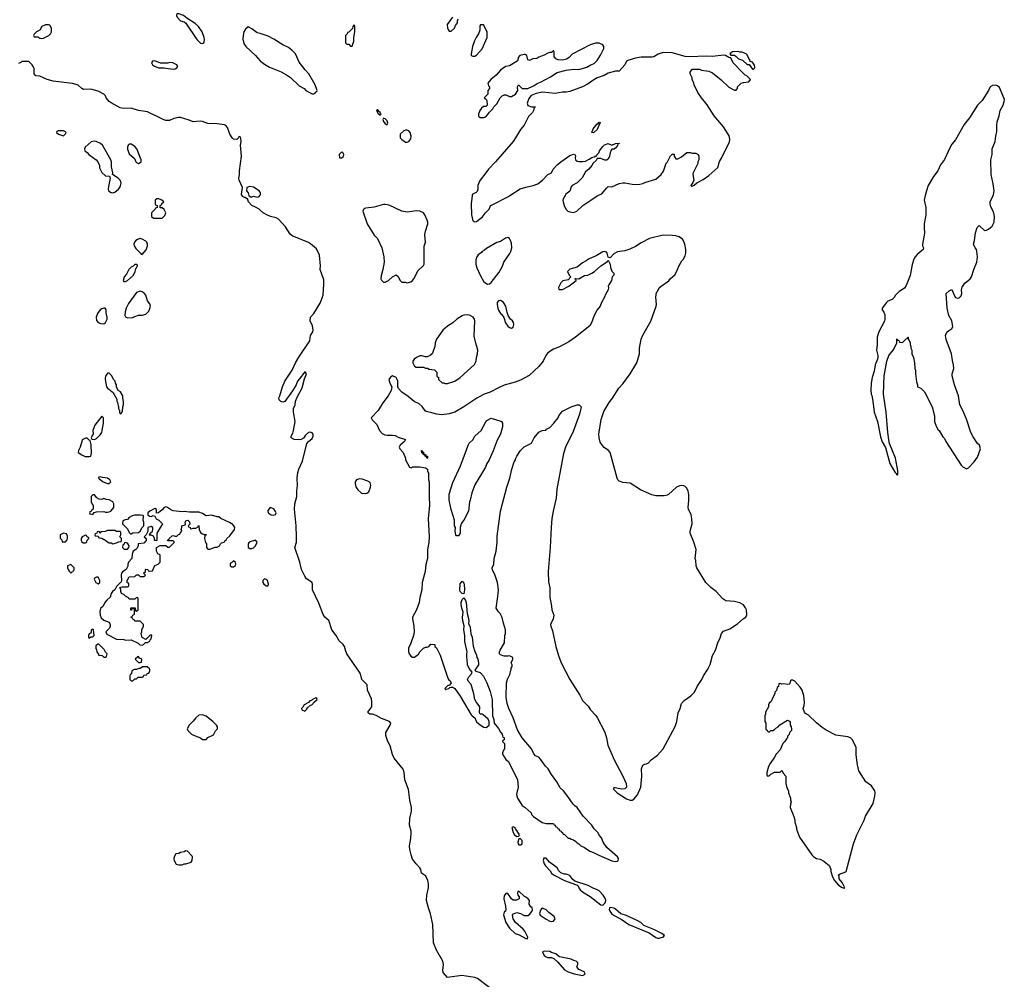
# Model space of a CAD drawing. Header units: inches. Extents: x 2293880 to 2522759, y 823965 to 1006879.
# Tile 319 of 325: x 2477370 to 2488144, y 881430 to 891923. Entities that reach past the tile are written whole.
import ezdxf

# ---------------------------------------------------------------- set-up
doc = ezdxf.new("R2010")
doc.units = ezdxf.units.IN
doc.header["$MEASUREMENT"] = 0
for name, color, linetype in [('C4878', 7, 'Continuous'), ('C4879', 7, 'Continuous'), ('C4888', 7, 'Continuous'), ('C4889', 7, 'Continuous')]:
    doc.layers.add(name, color=color, linetype=linetype)

msp = doc.modelspace()

# ---------------------------------------------------------------- linework, layer by layer
at = {"layer": 'C4878', "color": 5, "elevation": 60}
for points in [[(2478890, 889966), (2478870, 889966), (2478854, 889950), (2478854, 889910), (2478858, 889898), (2478873, 889893), (2478874, 889870), (2478858, 889862), (2478854, 889850), (2478814, 889810), (2478814, 889770), (2478833, 889753), (2478930, 889752), (2478958, 889782), (2478968, 889810), (2478950, 889846), (2478930, 889866), (2478907, 889867), (2478906, 889890), (2478922, 889898), (2478927, 889913), (2478946, 889930), (2478926, 889950), (2478910, 889958)], [(2478690, 889529), (2478660, 889520), (2478642, 889510), (2478625, 889490), (2478618, 889470), (2478622, 889450), (2478640, 889420), (2478694, 889370), (2478698, 889358), (2478710, 889354), (2478754, 889406), (2478769, 889450), (2478769, 889470), (2478762, 889490), (2478750, 889502), (2478710, 889524)], [(2478650, 889246), (2478630, 889246), (2478613, 889227), (2478590, 889218), (2478565, 889190), (2478540, 889140), (2478512, 889110), (2478502, 889070), (2478510, 889062), (2478530, 889062), (2478550, 889072), (2478614, 889130), (2478635, 889170), (2478640, 889200), (2478658, 889230), (2478658, 889238)], [(2478690, 888954), (2478650, 888939), (2478561, 888819), (2478536, 888770), (2478525, 888730), (2478522, 888690), (2478530, 888674), (2478550, 888662), (2478610, 888665), (2478630, 888678), (2478670, 888691), (2478710, 888691), (2478750, 888702), (2478783, 888737), (2478795, 888765), (2478802, 888790), (2478796, 888816), (2478769, 888850), (2478749, 888910), (2478733, 888933), (2478709, 888949)], [(2478290, 888768), (2478270, 888762), (2478252, 888750), (2478223, 888710), (2478207, 888670), (2478210, 888634), (2478230, 888612), (2478260, 888600), (2478290, 888598), (2478310, 888612), (2478329, 888650), (2478329, 888670), (2478316, 888716), (2478318, 888750), (2478307, 888767)], [(2478350, 888058), (2478330, 888058), (2478310, 888026), (2478305, 888005), (2478305, 887990), (2478322, 887910), (2478334, 887890), (2478357, 887877), (2478370, 887862), (2478391, 887851), (2478405, 887825), (2478432, 887772), (2478432, 887750), (2478439, 887739), (2478453, 887687), (2478453, 887673), (2478462, 887650), (2478462, 887630), (2478470, 887614), (2478482, 887618), (2478496, 887644), (2478498, 887690), (2478508, 887712), (2478508, 887748), (2478498, 887790), (2478498, 887810), (2478475, 887855), (2478449, 887869), (2478428, 887908), (2478428, 887930), (2478418, 887950), (2478415, 887970), (2478398, 887990), (2478378, 888030)], [(2478270, 887586), (2478192, 887490), (2478172, 887430), (2478174, 887390), (2478164, 887376), (2478154, 887350), (2478158, 887338), (2478190, 887334), (2478210, 887342), (2478250, 887382), (2478268, 887410), (2478274, 887430), (2478289, 887510), (2478288, 887550), (2478286, 887570)], [(2478110, 887346), (2478090, 887346), (2478054, 887330), (2478052, 887310), (2478031, 887250), (2478013, 887213), (2478012, 887190), (2478050, 887165), (2478087, 887147), (2478130, 887145), (2478149, 887151), (2478157, 887183), (2478154, 887274), (2478142, 887322), (2478130, 887326)], [(2478250, 886926), (2478238, 886922), (2478234, 886910), (2478282, 886870), (2478330, 886851), (2478350, 886852), (2478368, 886870), (2478355, 886890), (2478330, 886909), (2478276, 886916)], [(2478190, 886726), (2478170, 886726), (2478154, 886710), (2478154, 886650), (2478164, 886624), (2478174, 886610), (2478174, 886570), (2478158, 886562), (2478153, 886547), (2478138, 886542), (2478134, 886530), (2478138, 886518), (2478170, 886514), (2478187, 886533), (2478210, 886542), (2478290, 886545), (2478310, 886538), (2478330, 886538), (2478350, 886541), (2478368, 886550), (2478402, 886590), (2478402, 886630), (2478398, 886638), (2478388, 886650), (2478350, 886674), (2478316, 886676), (2478290, 886686), (2478270, 886678), (2478240, 886680), (2478216, 886696)], [(2478970, 886597), (2478950, 886589), (2478930, 886564), (2478890, 886529), (2478868, 886528), (2478867, 886567), (2478850, 886578), (2478794, 886550), (2478774, 886530), (2478774, 886510), (2478790, 886494), (2478810, 886492), (2478830, 886502), (2478850, 886494), (2478865, 886465), (2478892, 886450), (2478932, 886412), (2478872, 886310), (2478872, 886228), (2478847, 886227), (2478846, 886250), (2478835, 886275), (2478810, 886286), (2478790, 886286), (2478786, 886290), (2478798, 886302), (2478798, 886310), (2478822, 886330), (2478829, 886350), (2478828, 886370), (2478810, 886382), (2478774, 886370), (2478772, 886328), (2478754, 886290), (2478734, 886270), (2478754, 886250), (2478754, 886230), (2478730, 886198), (2478668, 886192), (2478666, 886170), (2478655, 886145), (2478642, 886130), (2478611, 886110), (2478602, 886078), (2478598, 886030), (2478562, 885990), (2478552, 885970), (2478552, 885948), (2478534, 885910), (2478495, 885885), (2478485, 885870), (2478479, 885850), (2478485, 885790), (2478482, 885778), (2478430, 885726), (2478411, 885689), (2478385, 885670), (2478371, 885650), (2478362, 885610), (2478323, 885577), (2478302, 885550), (2478282, 885510), (2478256, 885484), (2478247, 885450), (2478251, 885410), (2478263, 885383), (2478290, 885358), (2478350, 885334), (2478362, 885310), (2478362, 885290), (2478352, 885270), (2478312, 885230), (2478325, 885205), (2478431, 885151), (2478510, 885145), (2478530, 885138), (2478590, 885142), (2478665, 885105), (2478686, 885086), (2478710, 885082), (2478726, 885090), (2478747, 885113), (2478770, 885114), (2478793, 885127), (2478798, 885142), (2478810, 885154), (2478818, 885190), (2478810, 885198), (2478794, 885190), (2478750, 885146), (2478710, 885168), (2478698, 885210), (2478708, 885230), (2478708, 885250), (2478726, 885290), (2478726, 885310), (2478690, 885346), (2478630, 885346), (2478622, 885362), (2478607, 885367), (2478602, 885382), (2478586, 885390), (2478602, 885398), (2478607, 885413), (2478622, 885418), (2478626, 885430), (2478626, 885470), (2478622, 885482), (2478610, 885486), (2478598, 885482), (2478593, 885467), (2478586, 885466), (2478586, 885490), (2478590, 885494), (2478633, 885493), (2478638, 885458), (2478650, 885454), (2478666, 885470), (2478666, 885590), (2478662, 885602), (2478650, 885606), (2478630, 885586), (2478570, 885586), (2478560, 885600), (2478530, 885618), (2478510, 885638), (2478486, 885650), (2478478, 885670), (2478476, 885696), (2478467, 885713), (2478490, 885722), (2478550, 885722), (2478566, 885730), (2478566, 885750), (2478562, 885762), (2478547, 885767), (2478546, 885790), (2478570, 885832), (2478630, 885834), (2478650, 885854), (2478670, 885854), (2478690, 885834), (2478730, 885834), (2478746, 885850), (2478726, 885870), (2478746, 885890), (2478746, 885910), (2478750, 885914), (2478772, 885912), (2478778, 885898), (2478790, 885894), (2478822, 885898), (2478850, 885954), (2478886, 885970), (2478906, 885990), (2478906, 886070), (2478883, 886083), (2478866, 886110), (2478866, 886150), (2478908, 886172), (2478950, 886174), (2478970, 886174), (2478990, 886154), (2479010, 886154), (2479066, 886210), (2479050, 886226), (2478990, 886226), (2478987, 886233), (2479002, 886238), (2479006, 886250), (2479040, 886280), (2479050, 886282), (2479070, 886274), (2479090, 886274), (2479107, 886293), (2479122, 886298), (2479126, 886310), (2479146, 886330), (2479138, 886350), (2479146, 886370), (2479146, 886390), (2479182, 886398), (2479186, 886410), (2479182, 886430), (2479190, 886442), (2479210, 886451), (2479230, 886434), (2479232, 886408), (2479214, 886390), (2479218, 886378), (2479234, 886370), (2479238, 886358), (2479250, 886354), (2479270, 886362), (2479296, 886364), (2479322, 886378), (2479326, 886390), (2479332, 886392), (2479334, 886350), (2479350, 886314), (2479364, 886304), (2479390, 886294), (2479410, 886294), (2479410, 886286), (2479398, 886282), (2479394, 886250), (2479405, 886205), (2479414, 886190), (2479414, 886150), (2479430, 886134), (2479450, 886134), (2479510, 886154), (2479530, 886154), (2479558, 886170), (2479566, 886190), (2479578, 886202), (2479606, 886210), (2479615, 886225), (2479630, 886234), (2479638, 886250), (2479670, 886278), (2479719, 886350), (2479724, 886370), (2479715, 886390), (2479702, 886402), (2479665, 886425), (2479570, 886468), (2479550, 886488), (2479530, 886488), (2479470, 886506), (2479410, 886499), (2479370, 886524), (2479330, 886539), (2479230, 886539), (2479170, 886545), (2479150, 886541), (2479050, 886553), (2479030, 886559), (2478988, 886590)], [(2478687, 886507), (2478627, 886507), (2478602, 886498), (2478570, 886478), (2478550, 886458), (2478524, 886456), (2478498, 886442), (2478494, 886410), (2478550, 886354), (2478570, 886314), (2478582, 886302), (2478590, 886302), (2478610, 886312), (2478670, 886314), (2478689, 886331), (2478710, 886372), (2478728, 886390), (2478728, 886430), (2478722, 886450), (2478726, 886490), (2478722, 886502)], [(2477850, 886308), (2477814, 886290), (2477813, 886253), (2477830, 886234), (2477834, 886214), (2477870, 886214), (2477890, 886234), (2477895, 886250), (2477895, 886275), (2477882, 886302)], [(2478410, 886338), (2478330, 886338), (2478307, 886327), (2478258, 886322), (2478250, 886306), (2478242, 886322), (2478230, 886326), (2478218, 886322), (2478213, 886307), (2478198, 886302), (2478194, 886290), (2478198, 886278), (2478230, 886274), (2478238, 886258), (2478270, 886254), (2478314, 886230), (2478332, 886212), (2478350, 886202), (2478370, 886202), (2478390, 886192), (2478430, 886202), (2478450, 886214), (2478482, 886218), (2478486, 886230), (2478486, 886250), (2478468, 886270), (2478478, 886290), (2478478, 886318), (2478467, 886327), (2478430, 886328)], [(2478090, 886286), (2478054, 886270), (2478042, 886250), (2478042, 886230), (2478052, 886212), (2478064, 886204), (2478090, 886202), (2478106, 886210), (2478107, 886233), (2478126, 886250), (2478122, 886262), (2478107, 886267), (2478102, 886282)], [(2478530, 886206), (2478518, 886202), (2478510, 886186), (2478498, 886182), (2478494, 886150), (2478513, 886133), (2478550, 886134), (2478566, 886150), (2478568, 886170), (2478550, 886198)], [(2479951, 886231), (2479882, 886210), (2479871, 886190), (2479872, 886150), (2479890, 886141), (2479910, 886141), (2479930, 886148), (2479952, 886170), (2479969, 886209)], [(2479710, 886006), (2479690, 885986), (2479678, 885982), (2479674, 885970), (2479674, 885950), (2479690, 885942), (2479710, 885942), (2479730, 885954), (2479735, 885970), (2479730, 885986)], [(2477930, 885966), (2477894, 885950), (2477894, 885930), (2477902, 885910), (2477910, 885894), (2477930, 885874), (2477942, 885878), (2477947, 885893), (2477962, 885898), (2477966, 885910), (2477966, 885930)], [(2478210, 885828), (2478190, 885818), (2478185, 885805), (2478202, 885770), (2478230, 885754), (2478246, 885770), (2478248, 885790), (2478230, 885826)], [(2478170, 885258), (2478154, 885250), (2478153, 885227), (2478145, 885215), (2478130, 885206), (2478125, 885190), (2478125, 885170), (2478130, 885162), (2478150, 885174), (2478170, 885174), (2478186, 885190), (2478178, 885250)], [(2478224, 885096), (2478204, 885076), (2478202, 885050), (2478212, 885032), (2478214, 885010), (2478234, 884986), (2478234, 884974), (2478272, 884972), (2478290, 884954), (2478310, 884954), (2478322, 884958), (2478326, 884990), (2478310, 885006), (2478295, 885035), (2478235, 885095)], [(2478670, 884958), (2478664, 884956), (2478634, 884930), (2478670, 884894), (2478690, 884894), (2478702, 884898), (2478706, 884930), (2478682, 884942)], [(2478767, 884847), (2478713, 884847), (2478692, 884828), (2478673, 884827), (2478650, 884818), (2478624, 884816), (2478598, 884802), (2478594, 884770), (2478578, 884762), (2478574, 884750), (2478574, 884710), (2478590, 884694), (2478610, 884694), (2478630, 884714), (2478650, 884714), (2478668, 884732), (2478710, 884734), (2478722, 884738), (2478730, 884754), (2478762, 884758), (2478767, 884773), (2478782, 884778), (2478796, 884804), (2478796, 884816), (2478790, 884826)], [(2479370, 884321), (2479330, 884317), (2479296, 884290), (2479268, 884252), (2479226, 884210), (2479202, 884170), (2479211, 884150), (2479252, 884110), (2479290, 884091), (2479350, 884072), (2479370, 884052), (2479410, 884052), (2479430, 884074), (2479490, 884102), (2479514, 884146), (2479535, 884170), (2479535, 884190), (2479524, 884210), (2479484, 884250), (2479450, 884273), (2479410, 884309)], [(2479190, 882834), (2479170, 882822), (2479130, 882818), (2479110, 882806), (2479078, 882802), (2479064, 882776), (2479058, 882750), (2479061, 882730), (2479082, 882690), (2479110, 882682), (2479150, 882682), (2479170, 882694), (2479190, 882692), (2479246, 882710), (2479259, 882730), (2479262, 882770), (2479258, 882778), (2479206, 882830)]]:
    msp.add_lwpolyline(points, close=True, dxfattribs=at)
at = {"layer": 'C4878', "color": 5, "elevation": 40}
for points in [[(2480000, 889840), (2479989, 889850), (2479950, 889873), (2479909, 889890), (2479875, 889930), (2479866, 889954), (2479866, 889966), (2479854, 889966), (2479838, 889978), (2479830, 889978), (2479809, 889990), (2479803, 890000)], [(2479878, 890000), (2479878, 889998), (2479890, 889994), (2479902, 889982), (2479930, 889992), (2479970, 889983), (2479990, 889991), (2479997, 890000)]]:
    msp.add_lwpolyline(points, dxfattribs=at)
at = {"layer": 'C4879', "color": 5}
for points, elevation in [([(2479110, 891988), (2479090, 891986), (2479085, 891970), (2479092, 891950), (2479130, 891911), (2479170, 891898), (2479190, 891885), (2479308, 891708), (2479350, 891668), (2479370, 891662), (2479384, 891670), (2479390, 891682), (2479394, 891706), (2479390, 891728), (2479367, 891790), (2479327, 891850), (2479290, 891882), (2479199, 891939), (2479162, 891970)], 40), ([(2477687, 891867), (2477653, 891867), (2477614, 891850), (2477592, 891810), (2477554, 891790), (2477530, 891766), (2477522, 891750), (2477530, 891734), (2477570, 891734), (2477590, 891722), (2477610, 891718), (2477630, 891722), (2477690, 891752), (2477708, 891770), (2477718, 891790), (2477718, 891830), (2477702, 891862)], 40), ([(2478850, 891474), (2478822, 891470), (2478812, 891450), (2478825, 891430), (2478846, 891414), (2478890, 891398), (2478950, 891398), (2478970, 891392), (2479050, 891384), (2479070, 891387), (2479090, 891398), (2479099, 891410), (2479089, 891430), (2479046, 891450), (2479010, 891454), (2478990, 891448), (2478910, 891448)], 40), ([(2477850, 890708), (2477793, 890707), (2477778, 890702), (2477774, 890690), (2477794, 890670), (2477850, 890654), (2477870, 890674), (2477878, 890690), (2477870, 890698)], 60), ([(2478186, 890594), (2478151, 890589), (2478086, 890530), (2478078, 890510), (2478085, 890490), (2478110, 890471), (2478128, 890448), (2478206, 890390), (2478225, 890370), (2478242, 890330), (2478244, 890304), (2478270, 890254), (2478310, 890214), (2478353, 890213), (2478362, 890190), (2478342, 890098), (2478338, 890070), (2478342, 890050), (2478372, 890032), (2478390, 890031), (2478410, 890038), (2478450, 890071), (2478465, 890090), (2478475, 890110), (2478479, 890139), (2478470, 890168), (2478448, 890190), (2478386, 890230), (2478388, 890250), (2478375, 890315), (2478376, 890370), (2478369, 890390), (2478277, 890550), (2478253, 890570), (2478208, 890590)], 60), ([(2478590, 890562), (2478570, 890562), (2478558, 890550), (2478551, 890530), (2478551, 890509), (2478570, 890458), (2478626, 890406), (2478642, 890370), (2478650, 890362), (2478670, 890352), (2478690, 890362), (2478698, 890370), (2478698, 890390), (2478654, 890510), (2478630, 890535)], 60)]:
    msp.add_lwpolyline(points, close=True, dxfattribs=dict(at, elevation=elevation))
at = {"layer": 'C4879', "color": 5, "elevation": 40}
for points in [[(2480000, 891771), (2479970, 891780), (2479910, 891823), (2479870, 891844), (2479840, 891820), (2479823, 891790), (2479814, 891750), (2479812, 891710), (2479824, 891664), (2479846, 891630), (2479951, 891530), (2480000, 891475)], [(2479803, 890000), (2479798, 890010), (2479809, 890090), (2479773, 890170), (2479769, 890190), (2479775, 890225), (2479775, 890270), (2479796, 890430), (2479785, 890550), (2479793, 890590), (2479790, 890626), (2479782, 890642), (2479770, 890646), (2479765, 890630), (2479746, 890614), (2479710, 890618), (2479696, 890630), (2479670, 890673), (2479645, 890745), (2479626, 890766), (2479610, 890775), (2479530, 890786), (2479430, 890788), (2479371, 890811), (2479350, 890814), (2479270, 890806), (2479226, 890826), (2479130, 890853), (2479107, 890853), (2479058, 890842), (2479010, 890822), (2478970, 890821), (2478941, 890830), (2478770, 890917), (2478670, 890932), (2478590, 890954), (2478510, 890952), (2478470, 890961), (2478370, 891015), (2478349, 891030), (2478318, 891070), (2478309, 891090), (2478290, 891109), (2478230, 891141), (2478150, 891163), (2478070, 891159), (2478050, 891169), (2478010, 891207), (2477990, 891216), (2477950, 891225), (2477738, 891250), (2477670, 891268), (2477590, 891307), (2477548, 891310), (2477529, 891330), (2477528, 891388), (2477518, 891410), (2477508, 891428), (2477470, 891466), (2477393, 891467), (2477384, 891456), (2477357, 891443)], [(2480000, 890038), (2479990, 890053), (2479930, 890093), (2479890, 890099), (2479854, 890090), (2479853, 890053), (2479872, 890030), (2479878, 890000)], [(2479997, 890000), (2480000, 890004)]]:
    msp.add_lwpolyline(points, dxfattribs=at)
at = {"layer": 'C4888', "color": 5, "elevation": 40}
for points in [[(2482321, 890000), (2482311, 889909), (2482315, 889790), (2482330, 889722), (2482350, 889711), (2482370, 889718), (2482434, 889766), (2482466, 889810), (2482506, 889850), (2482518, 889882), (2482527, 889893), (2482725, 889995), (2482734, 890000)], [(2483337, 890000), (2483319, 889970), (2483314, 889950), (2483316, 889930), (2483328, 889890), (2483346, 889850), (2483367, 889830), (2483390, 889821), (2483430, 889816), (2483465, 889830), (2483533, 889890), (2483619, 889950), (2483690, 889998), (2483696, 890000)], [(2487279, 890000), (2487267, 889950), (2487285, 889870), (2487285, 889790), (2487267, 889690), (2487266, 889650), (2487272, 889590), (2487247, 889470), (2487250, 889451), (2487261, 889430), (2487255, 889410), (2487190, 889356), (2487169, 889331), (2487155, 889305), (2487134, 889246), (2487114, 889126), (2487070, 889015), (2487050, 888989), (2486992, 888950), (2486950, 888908), (2486941, 888890), (2486926, 888874), (2486915, 888865), (2486870, 888845), (2486853, 888830), (2486808, 888770), (2486807, 888750), (2486824, 888724), (2486836, 888696), (2486837, 888650), (2486833, 888627), (2486770, 888509), (2486753, 888450), (2486753, 888370), (2486744, 888310), (2486761, 888250), (2486761, 888230), (2486757, 888210), (2486730, 888148), (2486719, 888081), (2486699, 888010), (2486688, 887950), (2486683, 887870), (2486687, 887830), (2486693, 887813), (2486704, 887750), (2486719, 887630), (2486755, 887530), (2486790, 887362), (2486808, 887308), (2486844, 887244), (2486890, 887071), (2486930, 887002), (2486950, 886972), (2486962, 886962), (2486970, 886942), (2486978, 886950), (2486979, 886990), (2486952, 887130), (2486889, 887289), (2486881, 887330), (2486869, 887409), (2486852, 887632), (2486821, 887830), (2486829, 888030), (2486857, 888190), (2486879, 888250), (2486928, 888310), (2486956, 888364), (2486966, 888390), (2486966, 888430), (2486970, 888434), (2486978, 888418), (2486994, 888410), (2486998, 888398), (2487030, 888394), (2487070, 888434), (2487082, 888438), (2487088, 888452), (2487092, 888452), (2487093, 888433), (2487112, 888392), (2487112, 888370), (2487122, 888350), (2487122, 888330), (2487132, 888310), (2487132, 888270), (2487151, 888230), (2487162, 888170), (2487165, 888110), (2487171, 888091), (2487171, 888050), (2487182, 887962), (2487194, 887930), (2487194, 887910), (2487230, 887894), (2487270, 887854), (2487356, 887690), (2487379, 887590), (2487381, 887530), (2487397, 887477), (2487420, 887440), (2487432, 887430), (2487470, 887362), (2487490, 887342), (2487505, 887310), (2487670, 887052), (2487690, 887032), (2487730, 887012), (2487750, 887021), (2487813, 887090), (2487850, 887139), (2487884, 887230), (2487873, 887270), (2487849, 887290), (2487801, 887361), (2487777, 887410), (2487730, 887555), (2487689, 887650), (2487657, 887710), (2487641, 887810), (2487599, 887930), (2487573, 888030), (2487573, 888050), (2487592, 888110), (2487589, 888149), (2487577, 888197), (2487566, 888270), (2487506, 888426), (2487499, 888470), (2487514, 888506), (2487535, 888525), (2487570, 888542), (2487579, 888570), (2487569, 888630), (2487537, 888690), (2487519, 888770), (2487509, 888929), (2487540, 888960), (2487570, 888972), (2487594, 888910), (2487610, 888886), (2487630, 888877), (2487650, 888882), (2487670, 888903), (2487680, 888930), (2487676, 888970), (2487681, 888999), (2487710, 889041), (2487770, 889088), (2487785, 889110), (2487811, 889190), (2487844, 889270), (2487850, 889330), (2487844, 889390), (2487838, 889410), (2487824, 889430), (2487805, 889470), (2487819, 889510), (2487830, 889594), (2487848, 889650), (2487870, 889674), (2487880, 889660), (2487922, 889622), (2487930, 889618), (2487950, 889621), (2487970, 889631), (2488010, 889667), (2488034, 889710), (2488038, 889770), (2488033, 889793), (2488021, 889830), (2487995, 889875), (2487987, 889910), (2487989, 889930), (2488021, 890000)], [(2482681, 881210), (2482378, 881438), (2482350, 881450), (2482208, 881472), (2482050, 881449), (2482005, 881505), (2481999, 881530), (2482007, 881593), (2482000, 881630), (2481932, 881750), (2481899, 881830), (2481890, 882030), (2481865, 882145), (2481842, 882210), (2481823, 882290), (2481827, 882350), (2481845, 882430), (2481845, 882470), (2481835, 882515), (2481810, 882561), (2481767, 882590), (2481758, 882630), (2481749, 882650), (2481710, 882691), (2481670, 882745), (2481653, 882790), (2481639, 882850), (2481635, 882890), (2481651, 882969), (2481655, 883035), (2481654, 883050), (2481635, 883115), (2481640, 883190), (2481656, 883270), (2481657, 883310), (2481638, 883390), (2481624, 883504), (2481585, 883610), (2481577, 883690), (2481567, 883727), (2481468, 883848), (2481450, 883887), (2481423, 883983), (2481399, 884030), (2481377, 884097), (2481377, 884130), (2481424, 884210), (2481432, 884232), (2481415, 884250), (2481330, 884281), (2481270, 884316), (2481230, 884328), (2481202, 884330), (2481182, 884342), (2481179, 884350), (2481223, 884410), (2481225, 884465), (2481218, 884498), (2481176, 884590), (2481174, 884650), (2481113, 884710), (2481098, 884770), (2481087, 884790), (2480951, 884990), (2480934, 885030), (2480926, 885070), (2480910, 885092), (2480866, 885130), (2480833, 885190), (2480787, 885250), (2480752, 885352), (2480709, 885390), (2480690, 885419), (2480643, 885543), (2480574, 885690), (2480574, 885750), (2480569, 885770), (2480510, 885809), (2480490, 885838), (2480453, 885910), (2480437, 885990), (2480382, 886150), (2480399, 886210), (2480400, 886270), (2480395, 886390), (2480377, 886570), (2480381, 886630), (2480402, 886710), (2480402, 886770), (2480411, 886830), (2480408, 886908), (2480414, 886970), (2480426, 887010), (2480465, 887095), (2480514, 887290), (2480530, 887310), (2480570, 887345), (2480582, 887370), (2480581, 887390), (2480570, 887406), (2480550, 887413), (2480530, 887410), (2480499, 887381), (2480474, 887346), (2480450, 887332), (2480430, 887328), (2480372, 887332), (2480339, 887350), (2480341, 887370), (2480358, 887402), (2480367, 887430), (2480385, 887530), (2480366, 887630), (2480366, 887670), (2480384, 887710), (2480389, 887750), (2480405, 887795), (2480462, 887898), (2480485, 887995), (2480509, 888050), (2480498, 888070), (2480490, 888074), (2480427, 887993), (2480411, 887970), (2480394, 887930), (2480357, 887863), (2480270, 887749), (2480250, 887741), (2480227, 887747), (2480210, 887768), (2480207, 887790), (2480217, 887810), (2480247, 887910), (2480272, 887970), (2480351, 888089), (2480388, 888172), (2480426, 888234), (2480545, 888410), (2480551, 888470), (2480578, 888510), (2480583, 888530), (2480575, 888575), (2480549, 888630), (2480554, 888670), (2480588, 888712), (2480658, 888822), (2480691, 888910), (2480700, 889030), (2480697, 889077), (2480658, 889190), (2480662, 889230), (2480650, 889350), (2480617, 889417), (2480553, 889473), (2480530, 889488), (2480350, 889558), (2480330, 889577), (2480279, 889659), (2480201, 889741), (2480175, 889755), (2480113, 889770), (2480073, 889790), (2480036, 889810), (2480000, 889840)]]:
    msp.add_lwpolyline(points, dxfattribs=at)
at = {"layer": 'C4888', "color": 5}
for points, elevation in [([(2481370, 889904), (2481350, 889904), (2481250, 889873), (2481156, 889864), (2481142, 889858), (2481131, 889849), (2481125, 889830), (2481173, 889690), (2481250, 889566), (2481286, 889530), (2481331, 889430), (2481354, 889330), (2481359, 889270), (2481345, 889190), (2481324, 889124), (2481322, 889090), (2481330, 889074), (2481350, 889054), (2481370, 889054), (2481406, 889070), (2481449, 889111), (2481490, 889134), (2481510, 889114), (2481530, 889074), (2481550, 889054), (2481588, 889052), (2481610, 889045), (2481650, 889058), (2481670, 889071), (2481684, 889090), (2481730, 889182), (2481790, 889234), (2481795, 889250), (2481795, 889445), (2481809, 889491), (2481804, 889570), (2481809, 889611), (2481835, 889690), (2481835, 889710), (2481828, 889732), (2481802, 889790), (2481788, 889810), (2481749, 889829), (2481710, 889832), (2481610, 889817), (2481550, 889829), (2481414, 889894)], 40), ([(2484410, 889566), (2484262, 889530), (2484170, 889484), (2484110, 889444), (2484046, 889414), (2483990, 889394), (2483910, 889384), (2483870, 889362), (2483830, 889318), (2483810, 889326), (2483799, 889370), (2483790, 889381), (2483770, 889387), (2483750, 889383), (2483679, 889341), (2483603, 889310), (2483570, 889285), (2483530, 889265), (2483470, 889217), (2483390, 889194), (2483367, 889173), (2483365, 889170), (2483382, 889130), (2483402, 889110), (2483370, 889078), (2483313, 889067), (2483290, 889046), (2483265, 888995), (2483270, 888974), (2483310, 888974), (2483378, 889010), (2483458, 889070), (2483458, 889078), (2483446, 889090), (2483450, 889094), (2483490, 889091), (2483550, 889126), (2483586, 889130), (2483629, 889151), (2483658, 889170), (2483730, 889231), (2483802, 889278), (2483810, 889294), (2483831, 889251), (2483833, 889213), (2483850, 889174), (2483872, 889150), (2483872, 889130), (2483854, 889110), (2483845, 889070), (2483817, 889023), (2483811, 889010), (2483814, 888990), (2483808, 888970), (2483781, 888919), (2483770, 888889), (2483735, 888830), (2483722, 888790), (2483689, 888751), (2483655, 888690), (2483628, 888610), (2483610, 888577), (2483451, 888450), (2483378, 888402), (2483275, 888345), (2483210, 888321), (2483150, 888279), (2483127, 888250), (2483099, 888190), (2483051, 888130), (2482946, 888034), (2482850, 887981), (2482790, 887958), (2482670, 887925), (2482617, 887903), (2482518, 887850), (2482453, 887827), (2482374, 887786), (2482230, 887689), (2482130, 887633), (2482070, 887613), (2481990, 887601), (2481930, 887609), (2481870, 887629), (2481846, 887630), (2481819, 887639), (2481807, 887647), (2481773, 887693), (2481743, 887723), (2481687, 887747), (2481622, 887802), (2481550, 887850), (2481515, 887890), (2481509, 887910), (2481509, 887970), (2481502, 887990), (2481488, 888010), (2481450, 888029), (2481426, 888014), (2481411, 887990), (2481421, 887950), (2481441, 887910), (2481436, 887870), (2481401, 887810), (2481345, 887735), (2481294, 887650), (2481216, 887570), (2481226, 887546), (2481277, 887497), (2481306, 887430), (2481337, 887397), (2481364, 887384), (2481390, 887379), (2481450, 887381), (2481477, 887377), (2481510, 887358), (2481591, 887331), (2481582, 887310), (2481532, 887270), (2481521, 887250), (2481531, 887230), (2481565, 887190), (2481592, 887130), (2481592, 887110), (2481634, 887030), (2481658, 887022), (2481670, 887034), (2481750, 887034), (2481810, 887022), (2481834, 887010), (2481834, 886990), (2481844, 886964), (2481845, 886890), (2481852, 886870), (2481851, 886670), (2481856, 886650), (2481856, 886610), (2481841, 886470), (2481851, 886270), (2481846, 886206), (2481833, 886130), (2481831, 886030), (2481816, 885964), (2481807, 885890), (2481775, 885770), (2481771, 885690), (2481750, 885606), (2481741, 885550), (2481711, 885470), (2481667, 885390), (2481667, 885370), (2481683, 885290), (2481686, 885230), (2481678, 885190), (2481650, 885106), (2481625, 885050), (2481625, 885015), (2481631, 884990), (2481650, 884965), (2481670, 884951), (2481690, 884951), (2481733, 884987), (2481748, 885010), (2481790, 885052), (2481810, 885062), (2481830, 885062), (2481846, 885070), (2481870, 885094), (2481911, 885091), (2481914, 885070), (2481930, 885054), (2481970, 884974), (2482050, 884734), (2482062, 884710), (2482077, 884697), (2482091, 884671), (2482073, 884647), (2482050, 884638), (2482022, 884610), (2482030, 884594), (2482038, 884602), (2482066, 884610), (2482078, 884622), (2482090, 884625), (2482110, 884625), (2482130, 884611), (2482190, 884525), (2482310, 884323), (2482321, 884310), (2482351, 884290), (2482370, 884245), (2482410, 884211), (2482450, 884187), (2482476, 884184), (2482508, 884210), (2482508, 884248), (2482495, 884275), (2482442, 884322), (2482430, 884329), (2482409, 884329), (2482402, 884342), (2482404, 884410), (2482364, 884464), (2482352, 884490), (2482341, 884550), (2482312, 884652), (2482277, 884690), (2482270, 884710), (2482283, 884737), (2482314, 884770), (2482322, 884790), (2482289, 884829), (2482269, 884870), (2482268, 884928), (2482262, 884950), (2482262, 884990), (2482268, 885010), (2482242, 885122), (2482242, 885190), (2482229, 885250), (2482234, 885294), (2482219, 885350), (2482215, 885390), (2482223, 885443), (2482207, 885487), (2482201, 885530), (2482201, 885550), (2482210, 885582), (2482230, 885602), (2482250, 885572), (2482256, 885550), (2482265, 885430), (2482279, 885390), (2482284, 885350), (2482282, 885322), (2482299, 885279), (2482307, 885207), (2482321, 885170), (2482332, 885072), (2482350, 885014), (2482370, 884974), (2482372, 884950), (2482382, 884930), (2482392, 884890), (2482391, 884870), (2482352, 884810), (2482361, 884801), (2482410, 884786), (2482445, 884745), (2482483, 884670), (2482518, 884578), (2482539, 884490), (2482545, 884310), (2482558, 884270), (2482562, 884230), (2482610, 884172), (2482631, 884131), (2482651, 884110), (2482652, 884092), (2482658, 884078), (2482670, 884074), (2482673, 884067), (2482673, 884047), (2482658, 884042), (2482654, 884030), (2482674, 884010), (2482674, 883950), (2482664, 883936), (2482653, 883907), (2482652, 883890), (2482690, 883832), (2482718, 883810), (2482818, 883610), (2482825, 883530), (2482822, 883510), (2482812, 883488), (2482806, 883450), (2482818, 883410), (2482870, 883332), (2482902, 883310), (2482965, 883250), (2482971, 883231), (2482992, 883210), (2483086, 883146), (2483130, 883134), (2483210, 883134), (2483218, 883118), (2483230, 883114), (2483238, 883098), (2483250, 883094), (2483258, 883078), (2483270, 883074), (2483278, 883058), (2483294, 883050), (2483298, 883038), (2483310, 883034), (2483318, 883018), (2483330, 883014), (2483370, 882974), (2483390, 882974), (2483404, 882964), (2483430, 882954), (2483457, 882937), (2483470, 882922), (2483490, 882912), (2483511, 882891), (2483550, 882871), (2483610, 882831), (2483650, 882818), (2483707, 882787), (2483850, 882726), (2483890, 882718), (2483910, 882722), (2483918, 882730), (2483922, 882750), (2483910, 882768), (2483794, 882870), (2483755, 882930), (2483736, 882976), (2483710, 883006), (2483698, 883030), (2483657, 883077), (2483630, 883115), (2483534, 883215), (2483469, 883310), (2483445, 883325), (2483425, 883345), (2483369, 883430), (2483321, 883490), (2483285, 883525), (2483247, 883590), (2483188, 883668), (2483152, 883730), (2483122, 883762), (2483070, 883838), (2483050, 883858), (2483015, 883875), (2482995, 883895), (2482969, 883950), (2482870, 884070), (2482817, 884157), (2482769, 884290), (2482722, 884390), (2482705, 884445), (2482695, 884515), (2482698, 884670), (2482708, 884712), (2482738, 884770), (2482740, 884800), (2482747, 884813), (2482748, 884832), (2482758, 884850), (2482758, 884870), (2482749, 884890), (2482766, 884930), (2482766, 884950), (2482730, 884968), (2482716, 884964), (2482670, 884964), (2482649, 884969), (2482630, 884978), (2482622, 884990), (2482622, 885010), (2482629, 885030), (2482675, 885110), (2482678, 885190), (2482686, 885210), (2482686, 885250), (2482663, 885323), (2482650, 885386), (2482629, 885429), (2482609, 885449), (2482584, 885490), (2482603, 885617), (2482609, 885690), (2482597, 885770), (2482570, 885858), (2482543, 885903), (2482541, 885930), (2482557, 885970), (2482561, 886030), (2482583, 886110), (2482593, 886210), (2482594, 886274), (2482633, 886550), (2482699, 886810), (2482734, 886910), (2482754, 887010), (2482782, 887090), (2482795, 887110), (2482799, 887130), (2482810, 887152), (2482850, 887212), (2482890, 887252), (2482970, 887294), (2482998, 887350), (2483050, 887412), (2483088, 887432), (2483127, 887433), (2483136, 887444), (2483170, 887465), (2483215, 887510), (2483262, 887570), (2483269, 887590), (2483290, 887622), (2483310, 887642), (2483406, 887690), (2483470, 887712), (2483492, 887712), (2483512, 887690), (2483511, 887670), (2483495, 887610), (2483423, 887410), (2483359, 887290), (2483341, 887250), (2483319, 887181), (2483249, 886791), (2483241, 886690), (2483207, 886550), (2483194, 886470), (2483184, 886370), (2483175, 886150), (2483152, 885888), (2483155, 885775), (2483170, 885710), (2483172, 885610), (2483190, 885510), (2483193, 885470), (2483213, 885410), (2483207, 885370), (2483178, 885310), (2483181, 885290), (2483200, 885240), (2483236, 885070), (2483265, 884970), (2483296, 884890), (2483390, 884708), (2483498, 884538), (2483530, 884478), (2483590, 884418), (2483616, 884376), (2483675, 884315), (2483690, 884291), (2483771, 884131), (2483791, 884070), (2483807, 883990), (2483874, 883830), (2483969, 883650), (2484006, 883570), (2484011, 883530), (2483990, 883513), (2483950, 883509), (2483872, 883528), (2483867, 883510), (2483908, 883470), (2484010, 883405), (2484050, 883390), (2484070, 883390), (2484090, 883399), (2484130, 883448), (2484168, 883530), (2484177, 883650), (2484175, 883730), (2484188, 883770), (2484210, 883782), (2484230, 883785), (2484250, 883798), (2484281, 883830), (2484350, 883882), (2484411, 883950), (2484544, 884196), (2484560, 884250), (2484575, 884345), (2484596, 884390), (2484613, 884447), (2484641, 884479), (2484714, 884530), (2484752, 884568), (2484784, 884630), (2484835, 884710), (2484854, 884750), (2484900, 884820), (2484926, 884874), (2484952, 884970), (2484982, 885030), (2485008, 885110), (2485035, 885165), (2485050, 885211), (2485070, 885235), (2485139, 885261), (2485224, 885316), (2485287, 885373), (2485315, 885390), (2485326, 885414), (2485321, 885470), (2485313, 885493), (2485290, 885524), (2485250, 885548), (2485190, 885560), (2485098, 885570), (2485063, 885590), (2484990, 885670), (2484933, 885713), (2484876, 885770), (2484781, 885930), (2484773, 885950), (2484769, 886009), (2484762, 886030), (2484772, 886130), (2484748, 886210), (2484707, 886310), (2484706, 886330), (2484727, 886410), (2484726, 886466), (2484717, 886510), (2484689, 886570), (2484685, 886590), (2484693, 886667), (2484693, 886727), (2484684, 886770), (2484665, 886805), (2484650, 886820), (2484630, 886828), (2484590, 886826), (2484557, 886810), (2484470, 886733), (2484455, 886725), (2484422, 886718), (2484330, 886718), (2484287, 886727), (2484162, 886782), (2484050, 886856), (2483970, 886862), (2483930, 886877), (2483916, 886890), (2483908, 886908), (2483830, 887190), (2483814, 887214), (2483766, 887246), (2483746, 887266), (2483723, 887303), (2483712, 887350), (2483708, 887390), (2483731, 887550), (2483761, 887639), (2483821, 887739), (2483856, 887784), (2483927, 887893), (2483970, 887943), (2484051, 888049), (2484124, 888170), (2484152, 888270), (2484153, 888333), (2484172, 888430), (2484188, 888472), (2484275, 888625), (2484335, 888790), (2484339, 888810), (2484329, 888890), (2484339, 888941), (2484348, 888950), (2484369, 888990), (2484389, 889010), (2484473, 889067), (2484489, 889090), (2484542, 889138), (2484569, 889190), (2484585, 889235), (2484615, 889285), (2484630, 889302), (2484650, 889342), (2484659, 889370), (2484658, 889410), (2484648, 889470), (2484631, 889511), (2484622, 889522), (2484587, 889547), (2484550, 889561), (2484510, 889564)], 40), ([(2482710, 889541), (2482685, 889535), (2482630, 889497), (2482590, 889485), (2482477, 889423), (2482457, 889403), (2482432, 889388), (2482424, 889376), (2482387, 889353), (2482371, 889330), (2482363, 889297), (2482363, 889250), (2482374, 889210), (2482407, 889130), (2482450, 889056), (2482490, 889031), (2482510, 889036), (2482530, 889051), (2482617, 889163), (2482653, 889227), (2482669, 889270), (2482735, 889365), (2482746, 889390), (2482755, 889430), (2482750, 889478), (2482741, 889510), (2482730, 889529)], 40), ([(2482630, 888853), (2482610, 888849), (2482596, 888830), (2482594, 888810), (2482601, 888770), (2482610, 888746), (2482630, 888711), (2482642, 888702), (2482668, 888668), (2482687, 888610), (2482710, 888571), (2482730, 888556), (2482750, 888551), (2482770, 888562), (2482777, 888590), (2482772, 888612), (2482764, 888630), (2482742, 888650), (2482714, 888690), (2482703, 888723), (2482689, 888790), (2482664, 888830), (2482650, 888841)], 40), ([(2482270, 888696), (2482230, 888693), (2482210, 888686), (2482153, 888647), (2482110, 888609), (2482050, 888573), (2482001, 888530), (2481930, 888428), (2481916, 888390), (2481911, 888350), (2481890, 888286), (2481882, 888270), (2481862, 888250), (2481830, 888235), (2481810, 888235), (2481770, 888249), (2481750, 888249), (2481712, 888230), (2481685, 888210), (2481672, 888190), (2481672, 888170), (2481690, 888134), (2481710, 888122), (2481790, 888122), (2481810, 888112), (2481832, 888112), (2481850, 888102), (2481910, 888094), (2481934, 888070), (2481934, 888030), (2481938, 888018), (2481953, 888013), (2481954, 887990), (2481993, 887953), (2482010, 887952), (2482025, 887945), (2482050, 887946), (2482130, 887971), (2482190, 888011), (2482346, 888154), (2482365, 888190), (2482369, 888230), (2482381, 888270), (2482384, 888310), (2482374, 888350), (2482364, 888370), (2482342, 888462), (2482349, 888630), (2482346, 888650), (2482332, 888672), (2482292, 888692)], 40), ([(2482150, 886278), (2482142, 886290), (2482135, 886330), (2482138, 886370), (2482129, 886390), (2482129, 886450), (2482090, 886566), (2482069, 886670), (2482070, 886734), (2482110, 886862), (2482194, 887046), (2482257, 887210), (2482276, 887270), (2482289, 887291), (2482328, 887330), (2482350, 887368), (2482419, 887430), (2482470, 887526), (2482481, 887539), (2482530, 887565), (2482634, 887534), (2482642, 887530), (2482652, 887510), (2482652, 887470), (2482632, 887392), (2482595, 887325), (2482550, 887208), (2482506, 887110), (2482477, 887063), (2482466, 887030), (2482350, 886838), (2482319, 886750), (2482301, 886670), (2482291, 886650), (2482282, 886550), (2482231, 886450), (2482212, 886430), (2482202, 886410), (2482191, 886369), (2482191, 886310), (2482170, 886278)], 40), ([(2481830, 887126), (2481822, 887142), (2481806, 887150), (2481802, 887162), (2481790, 887166), (2481782, 887182), (2481770, 887186), (2481767, 887213), (2481774, 887210), (2481778, 887198), (2481790, 887194), (2481794, 887174), (2481812, 887170), (2481814, 887154), (2481832, 887150), (2481834, 887130)], 40), ([(2481090, 886901), (2481054, 886890), (2481041, 886870), (2481040, 886850), (2481050, 886815), (2481070, 886784), (2481110, 886745), (2481150, 886742), (2481170, 886747), (2481190, 886762), (2481209, 886810), (2481213, 886833), (2481204, 886864), (2481178, 886878), (2481118, 886898)], 40), ([(2480110, 886589), (2480084, 886556), (2480090, 886532), (2480122, 886510), (2480150, 886506), (2480170, 886514), (2480175, 886530), (2480170, 886546), (2480150, 886575)], 60), ([(2480050, 885808), (2480032, 885790), (2480032, 885770), (2480042, 885750), (2480070, 885732), (2480090, 885734), (2480093, 885750), (2480082, 885790), (2480070, 885802)], 60), ([(2482230, 885646), (2482210, 885648), (2482190, 885669), (2482186, 885686), (2482190, 885754), (2482210, 885782), (2482230, 885762), (2482233, 885750), (2482238, 885690)], 40), ([(2485810, 884702), (2485803, 884697), (2485796, 884664), (2485790, 884658), (2485770, 884655), (2485730, 884662), (2485710, 884658), (2485690, 884666), (2485678, 884662), (2485674, 884630), (2485658, 884622), (2485652, 884588), (2485634, 884570), (2485632, 884550), (2485602, 884498), (2485591, 884469), (2485572, 884450), (2485562, 884430), (2485562, 884410), (2485532, 884350), (2485532, 884328), (2485522, 884310), (2485522, 884250), (2485534, 884230), (2485534, 884170), (2485538, 884158), (2485550, 884154), (2485558, 884138), (2485570, 884134), (2485588, 884152), (2485610, 884152), (2485630, 884162), (2485643, 884177), (2485670, 884192), (2485689, 884211), (2485770, 884262), (2485793, 884253), (2485800, 884240), (2485802, 884210), (2485812, 884190), (2485814, 884170), (2485814, 884150), (2485794, 884130), (2485790, 884106), (2485773, 884087), (2485772, 884070), (2485760, 884060), (2485742, 884030), (2485722, 884010), (2485690, 883938), (2485647, 883893), (2485630, 883858), (2485581, 883790), (2485564, 883756), (2485545, 883690), (2485544, 883664), (2485550, 883654), (2485570, 883654), (2485588, 883672), (2485630, 883694), (2485690, 883694), (2485708, 883712), (2485712, 883710), (2485724, 883684), (2485752, 883650), (2485752, 883570), (2485764, 883524), (2485782, 883490), (2485782, 883470), (2485805, 883410), (2485805, 883390), (2485811, 883370), (2485804, 883344), (2485802, 883310), (2485842, 883210), (2485852, 883170), (2485852, 883150), (2485871, 883091), (2485871, 883070), (2485903, 882983), (2486038, 882790), (2486058, 882770), (2486090, 882751), (2486130, 882742), (2486170, 882722), (2486230, 882672), (2486245, 882630), (2486245, 882610), (2486262, 882550), (2486285, 882510), (2486330, 882461), (2486370, 882432), (2486390, 882425), (2486398, 882430), (2486368, 882490), (2486338, 882530), (2486336, 882556), (2486326, 882570), (2486340, 882580), (2486410, 882605), (2486413, 882610), (2486493, 882910), (2486529, 883010), (2486609, 883170), (2486626, 883214), (2486710, 883352), (2486728, 883432), (2486730, 883470), (2486726, 883490), (2486714, 883514), (2486690, 883545), (2486629, 883590), (2486552, 883710), (2486536, 883776), (2486523, 883883), (2486524, 883964), (2486481, 884050), (2486459, 884070), (2486430, 884081), (2486300, 884100), (2486193, 884153), (2486150, 884183), (2486090, 884233), (2486000, 884320), (2485970, 884338), (2485958, 884350), (2485942, 884390), (2485955, 884425), (2485959, 884461), (2485950, 884528), (2485931, 884590), (2485910, 884623), (2485850, 884689), (2485830, 884701)], 40), ([(2480610, 884506), (2480574, 884490), (2480562, 884478), (2480546, 884474), (2480530, 884458), (2480482, 884430), (2480470, 884406), (2480454, 884390), (2480458, 884378), (2480490, 884362), (2480510, 884382), (2480520, 884400), (2480554, 884426), (2480566, 884430), (2480595, 884465), (2480626, 884490), (2480622, 884502)], 60), ([(2482770, 883098), (2482754, 883090), (2482770, 883034), (2482785, 883010), (2482810, 882992), (2482830, 882994), (2482838, 883010), (2482810, 883058), (2482794, 883074), (2482790, 883086)], 40), ([(2482850, 882966), (2482830, 882966), (2482821, 882930), (2482826, 882910), (2482830, 882902), (2482850, 882902), (2482867, 882913), (2482867, 882947)], 40), ([(2483130, 882753), (2483107, 882753), (2483099, 882730), (2483110, 882692), (2483122, 882670), (2483175, 882615), (2483191, 882590), (2483210, 882571), (2483332, 882510), (2483464, 882464), (2483476, 882456), (2483488, 882430), (2483504, 882410), (2483530, 882387), (2483614, 882334), (2483730, 882245), (2483750, 882241), (2483775, 882265), (2483783, 882290), (2483779, 882310), (2483754, 882350), (2483710, 882397), (2483690, 882409), (2483645, 882425), (2483590, 882456), (2483444, 882504), (2483422, 882522), (2483390, 882564), (2483350, 882579), (2483330, 882579), (2483290, 882595), (2483270, 882615), (2483250, 882649), (2483169, 882710)], 40), ([(2482830, 882395), (2482822, 882390), (2482818, 882370), (2482822, 882350), (2482834, 882330), (2482834, 882310), (2482805, 882295), (2482770, 882297), (2482750, 882309), (2482710, 882369), (2482690, 882369), (2482670, 882341), (2482666, 882310), (2482687, 882230), (2482691, 882190), (2482686, 882175), (2482670, 882164), (2482665, 882135), (2482690, 882052), (2482729, 881989), (2482790, 881932), (2482836, 881916), (2482910, 881876), (2482926, 881874), (2482929, 881890), (2482896, 881956), (2482878, 881978), (2482797, 882050), (2482769, 882090), (2482762, 882130), (2482774, 882146), (2482810, 882161), (2482850, 882151), (2482890, 882127), (2482930, 882126), (2482950, 882138), (2482974, 882170), (2482982, 882190), (2482978, 882210), (2482963, 882223), (2482946, 882250), (2482948, 882290), (2482935, 882310), (2482910, 882329), (2482894, 882334)], 40), ([(2483090, 882208), (2483080, 882200), (2483070, 882186), (2483058, 882150), (2483066, 882130), (2483130, 882087), (2483170, 882067), (2483190, 882061), (2483210, 882067), (2483229, 882090), (2483218, 882118), (2483160, 882160), (2483130, 882189)], 40), ([(2483830, 882215), (2483822, 882210), (2483821, 882190), (2483850, 882142), (2483962, 882082), (2484037, 882030), (2484259, 881939), (2484330, 881886), (2484350, 881878), (2484370, 881879), (2484390, 881887), (2484410, 881890), (2484424, 881910), (2484396, 881930), (2484310, 881973), (2484200, 882020), (2484166, 882050), (2484134, 882070), (2483999, 882130), (2483947, 882147), (2483890, 882198), (2483870, 882209)], 40), ([(2483110, 881739), (2483092, 881730), (2483110, 881691), (2483130, 881675), (2483150, 881668), (2483190, 881667), (2483216, 881656), (2483259, 881619), (2483330, 881535), (2483371, 881510), (2483438, 881490), (2483530, 881471), (2483550, 881482), (2483558, 881490), (2483548, 881510), (2483490, 881538), (2483478, 881550), (2483468, 881570), (2483478, 881590), (2483478, 881610), (2483458, 881630), (2483435, 881635), (2483406, 881650), (2483277, 881677), (2483264, 881684), (2483238, 881710), (2483190, 881722), (2483170, 881734)], 40)]:
    msp.add_lwpolyline(points, close=True, dxfattribs=dict(at, elevation=elevation))
at = {"layer": 'C4889', "color": 5, "elevation": 40}
for points in [[(2482105, 891950), (2482048, 891870), (2482050, 891834), (2482061, 891810), (2482070, 891798), (2482090, 891798), (2482128, 891830), (2482140, 891860), (2482162, 891890), (2482162, 891910), (2482169, 891931)], [(2480000, 891475), (2480004, 891470), (2480050, 891436), (2480105, 891405), (2480230, 891353), (2480290, 891319), (2480332, 891292), (2480430, 891201), (2480482, 891170), (2480502, 891150), (2480550, 891122), (2480570, 891114), (2480590, 891114), (2480602, 891118), (2480606, 891130), (2480622, 891138), (2480626, 891150), (2480604, 891210), (2480533, 891330), (2480494, 891374), (2480430, 891459), (2480389, 891549), (2480349, 891589), (2480310, 891619), (2480250, 891647), (2480150, 891712), (2480090, 891744), (2480000, 891771)], [(2483696, 890000), (2483741, 890019), (2483790, 890082), (2483810, 890099), (2483850, 890096), (2483930, 890133), (2483970, 890140), (2483990, 890140), (2484070, 890124), (2484110, 890122), (2484154, 890126), (2484187, 890133), (2484210, 890144), (2484330, 890181), (2484389, 890231), (2484414, 890266), (2484445, 890355), (2484458, 890370), (2484490, 890434), (2484510, 890454), (2484530, 890454), (2484532, 890430), (2484550, 890402), (2484570, 890402), (2484610, 890422), (2484670, 890472), (2484710, 890472), (2484730, 890462), (2484770, 890462), (2484794, 890450), (2484802, 890430), (2484802, 890390), (2484792, 890370), (2484791, 890350), (2484741, 890250), (2484736, 890230), (2484745, 890170), (2484736, 890144), (2484714, 890110), (2484722, 890102), (2484730, 890102), (2484750, 890112), (2484779, 890141), (2484850, 890176), (2484910, 890218), (2485010, 890306), (2485027, 890373), (2485051, 890410), (2485077, 890470), (2485136, 890584), (2485142, 890618), (2485133, 890653), (2485070, 890750), (2484970, 890873), (2484892, 890992), (2484829, 891070), (2484790, 891128), (2484749, 891210), (2484748, 891230), (2484728, 891270), (2484727, 891287), (2484718, 891310), (2484706, 891330), (2484706, 891350), (2484730, 891382), (2484810, 891382), (2484830, 891371), (2484910, 891361), (2484950, 891341), (2485047, 891267), (2485130, 891185), (2485190, 891154), (2485210, 891154), (2485218, 891162), (2485226, 891170), (2485226, 891190), (2485266, 891230), (2485290, 891238), (2485350, 891242), (2485366, 891270), (2485326, 891310), (2485310, 891318), (2485283, 891343), (2485178, 891450), (2485150, 891506), (2485130, 891508), (2485092, 891532), (2485070, 891534), (2484950, 891522), (2484890, 891525), (2484696, 891516), (2484650, 891522), (2484510, 891561), (2484410, 891565), (2484355, 891545), (2484310, 891516), (2484290, 891512), (2484170, 891515), (2484110, 891504), (2484024, 891476), (2484011, 891470), (2483991, 891430), (2483930, 891362), (2483890, 891359), (2483810, 891339), (2483766, 891314), (2483690, 891289), (2483640, 891260), (2483590, 891221), (2483530, 891189), (2483390, 891139), (2483350, 891129), (2483310, 891129), (2483230, 891117), (2483089, 891129), (2483023, 891117), (2482967, 891093), (2482940, 891060), (2482923, 891010), (2482930, 890985), (2482970, 890972), (2483012, 890972), (2483010, 890966), (2482998, 890962), (2482992, 890930), (2482982, 890910), (2482937, 890863), (2482891, 890769), (2482850, 890722), (2482796, 890630), (2482768, 890592), (2482576, 890370), (2482501, 890290), (2482450, 890218), (2482430, 890198), (2482402, 890158), (2482382, 890110), (2482382, 890070), (2482375, 890045), (2482365, 890035), (2482322, 890010), (2482321, 890000)], [(2488021, 890000), (2488026, 890010), (2488032, 890050), (2488023, 890130), (2488001, 890230), (2487996, 890390), (2488011, 890449), (2488012, 890510), (2488045, 890590), (2488050, 890650), (2488061, 890699), (2488060, 890770), (2488065, 890805), (2488087, 890873), (2488100, 890930), (2488131, 890989), (2488143, 891030), (2488144, 891050), (2488139, 891070), (2488090, 891181), (2488070, 891201), (2488050, 891209), (2488015, 891205), (2487990, 891188), (2487971, 891150), (2487900, 891040), (2487850, 890988), (2487761, 890850), (2487704, 890776), (2487611, 890609), (2487570, 890562), (2487550, 890529), (2487490, 890395), (2487445, 890335), (2487416, 890270), (2487370, 890209), (2487311, 890110), (2487291, 890050), (2487279, 890000)], [(2482734, 890000), (2482847, 890073), (2482910, 890092), (2482990, 890109), (2483038, 890130), (2483092, 890170), (2483148, 890232), (2483189, 890250), (2483206, 890290), (2483250, 890337), (2483290, 890370), (2483390, 890439), (2483430, 890453), (2483447, 890447), (2483453, 890430), (2483448, 890412), (2483451, 890391), (2483470, 890376), (2483490, 890371), (2483530, 890371), (2483562, 890378), (2483603, 890397), (2483630, 890418), (2483656, 890424), (2483674, 890434), (2483686, 890434), (2483688, 890450), (2483709, 890471), (2483715, 890490), (2483750, 890538), (2483770, 890556), (2483810, 890571), (2483850, 890552), (2483889, 890571), (2483930, 890574), (2483932, 890570), (2483914, 890566), (2483910, 890546), (2483890, 890518), (2483870, 890506), (2483850, 890508), (2483842, 890498), (2483830, 890466), (2483825, 890430), (2483810, 890398), (2483790, 890388), (2483772, 890388), (2483730, 890406), (2483690, 890406), (2483677, 890383), (2483645, 890355), (2483632, 890330), (2483598, 890290), (2483561, 890260), (2483526, 890195), (2483497, 890163), (2483470, 890141), (2483416, 890110), (2483406, 890094), (2483390, 890049), (2483346, 890014), (2483337, 890000)], [(2480000, 890004), (2480005, 890010), (2480005, 890030), (2480000, 890038)]]:
    msp.add_lwpolyline(points, dxfattribs=at)
for points in [[(2481030, 891866), (2481014, 891850), (2481013, 891827), (2480973, 891787), (2480958, 891782), (2480953, 891767), (2480934, 891750), (2480934, 891670), (2480950, 891654), (2480970, 891654), (2480990, 891634), (2481010, 891634), (2481028, 891690), (2481028, 891730), (2481038, 891790), (2481038, 891850)], [(2482447, 891867), (2482413, 891867), (2482404, 891856), (2482405, 891810), (2482391, 891770), (2482365, 891730), (2482347, 891693), (2482326, 891630), (2482311, 891551), (2482311, 891531), (2482330, 891523), (2482350, 891524), (2482370, 891535), (2482430, 891606), (2482485, 891730), (2482484, 891790)], [(2483710, 891667), (2483670, 891665), (2483611, 891650), (2483414, 891546), (2483382, 891510), (2483352, 891490), (2483310, 891479), (2483263, 891483), (2483236, 891496), (2483220, 891520), (2483218, 891570), (2483210, 891586), (2483190, 891566), (2483170, 891566), (2483150, 891558), (2483110, 891535), (2483050, 891514), (2483030, 891499), (2482986, 891494), (2482950, 891478), (2482930, 891486), (2482918, 891530), (2482902, 891542), (2482890, 891544), (2482842, 891530), (2482825, 891510), (2482822, 891478), (2482814, 891470), (2482730, 891419), (2482690, 891413), (2482670, 891401), (2482631, 891370), (2482583, 891317), (2482525, 891270), (2482491, 891230), (2482501, 891201), (2482511, 891190), (2482511, 891169), (2482494, 891150), (2482493, 891107), (2482454, 891070), (2482473, 891053), (2482480, 891040), (2482485, 890990), (2482470, 890975), (2482447, 890973), (2482423, 890957), (2482406, 890930), (2482392, 890890), (2482392, 890870), (2482410, 890852), (2482450, 890852), (2482470, 890862), (2482490, 890882), (2482510, 890912), (2482548, 890950), (2482558, 890970), (2482590, 891002), (2482628, 891070), (2482649, 891091), (2482670, 891102), (2482690, 891102), (2482730, 891082), (2482750, 891082), (2482795, 891110), (2482822, 891150), (2482818, 891190), (2482829, 891211), (2482870, 891172), (2482930, 891171), (2482998, 891202), (2483034, 891226), (2483070, 891239), (2483180, 891300), (2483250, 891346), (2483349, 891371), (2483430, 891381), (2483490, 891379), (2483577, 891403), (2483618, 891430), (2483656, 891444), (2483690, 891476), (2483726, 891534), (2483761, 891610), (2483762, 891630), (2483750, 891650)], [(2485230, 891575), (2485170, 891573), (2485142, 891550), (2485150, 891534), (2485190, 891534), (2485210, 891522), (2485237, 891497), (2485280, 891480), (2485330, 891434), (2485353, 891433), (2485390, 891382), (2485398, 891382), (2485410, 891394), (2485415, 891405), (2485410, 891426), (2485390, 891458), (2485367, 891467), (2485358, 891478), (2485330, 891538), (2485318, 891550), (2485270, 891569), (2485250, 891569)], [(2481290, 890938), (2481282, 890938), (2481274, 890930), (2481290, 890902), (2481310, 890882), (2481318, 890882), (2481326, 890890), (2481318, 890898), (2481315, 890910), (2481300, 890920)], [(2481350, 890846), (2481345, 890830), (2481352, 890810), (2481370, 890785), (2481382, 890782), (2481390, 890774), (2481398, 890790), (2481390, 890818), (2481370, 890838)], [(2481610, 890715), (2481590, 890715), (2481572, 890708), (2481534, 890670), (2481533, 890633), (2481552, 890612), (2481590, 890585), (2481610, 890585), (2481630, 890592), (2481650, 890622), (2481653, 890650), (2481642, 890690), (2481630, 890708)], [(2483650, 890686), (2483629, 890690), (2483644, 890730), (2483690, 890785), (2483695, 890785), (2483710, 890802), (2483720, 890800), (2483722, 890790), (2483715, 890785), (2483690, 890724)], [(2480890, 890475), (2480865, 890450), (2480870, 890414), (2480890, 890412), (2480910, 890425), (2480915, 890430), (2480918, 890450), (2480906, 890470)]]:
    msp.add_lwpolyline(points, close=True, dxfattribs=at)

doc.saveas('drawing.dxf')
